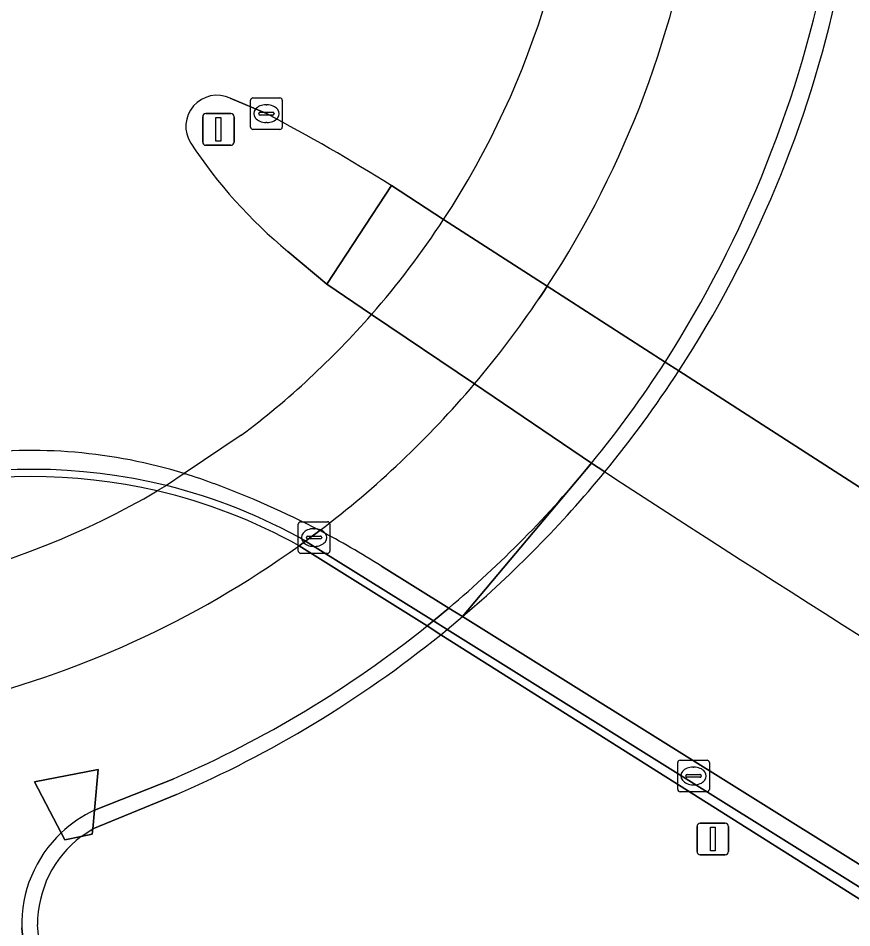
# Model space of a CAD drawing. Extents: x 156412 to 157779, y 382335 to 383768.
# Drawn here: x 157241.6 to 157267.98, y 382658.31 to 382687.1 of the extents above; entities that cross this region are included whole.
import ezdxf

# ---------------------------------------------------------------- set-up
doc = ezdxf.new("R2010")
doc.units = 0
for name, color, linetype in [('IMGEO_Berm_groen', 7, 'Continuous'), ('IMGEO_Berm_open', 7, 'Continuous'), ('IMGEO_Dek', 7, 'Continuous'), ('IMGEO_Fietspad_gesloten', 7, 'Continuous'), ('IMGEO_Hek', 7, 'Continuous'), ('IMGEO_Kolk', 7, 'Continuous'), ('IMGEO_Lichtmast', 7, 'Continuous'), ('IMGEO_Muur', 7, 'Continuous'), ('IMGEO_Rijbaan_regionaal_gesloten', 7, 'Continuous'), ('IMGEO_Terreindeel_gesloten', 7, 'Continuous'), ('IMGEO_Terreindeel_open', 7, 'Continuous'), ('IMGEO_Verkeerseiland_gesloten', 7, 'Continuous'), ('IMGEO_Verkeerseiland_open', 7, 'Continuous'), ('IMGEO_Verkeersregelinstallatiepaal', 7, 'Continuous')]:
    doc.layers.add(name, color=color, linetype=linetype)

msp = doc.modelspace()

# ---------------------------------------------------------------- linework, layer by layer
at = {"layer": 'IMGEO_Berm_groen'}
for points in [[(157299.644, 382653.117), (157289.411, 382659.148), (157282.485, 382663.336), (157269.761, 382671.265), (157262.504, 382675.939), (157262.07, 382676.218), (157258.341, 382678.62), (157255.062, 382680.732), (157254.513, 382681.092), (157253.962, 382681.449), (157253.408, 382681.803), (157251.364, 382678.682), (157252.781, 382677.725), (157256.036, 382675.528), (157259.744, 382673.025), (157260.161, 382672.743)], [(157271.599, 382637.413), (157276.927, 382638.894), (157283.576, 382649.788), (157280.749, 382651.457), (157269.408, 382658.467), (157254.972, 382667.591), (157254.537, 382667.868), (157250.49, 382670.406)]]:
    msp.add_lwpolyline(points, dxfattribs=at)
msp.add_lwpolyline([(157244.013, 382662.036), (157243.959, 382661.444), (157243.943, 382661.273), (157243.597, 382661.203), (157243.08, 382661.099), (157242.964, 382661.321), (157242.119, 382662.933), (157244.132, 382663.323)], close=True, dxfattribs=at)
for centre, radius, start, end in [((157724.138, 383386.247), 851.095, 236.964852, 238.33868), ((157242.065, 382655.266), 17.327, 76.8598, 130.1686), ((157242.04, 382655.215), 17.383, 60.9148, 76.8186)]:
    msp.add_arc(centre, radius, start, end, dxfattribs=at)
at = {"layer": 'IMGEO_Berm_open'}
for points in [[(157246.893, 382672.68), (157246.876, 382672.685), (157246.858, 382672.691)], [(157250.695, 382670.555), (157254.739, 382668.032), (157255.175, 382667.757), (157280.107, 382652.168), (157301.848, 382639.259), (157303.186, 382638.631), (157302.578, 382639.531), (157280.293, 382652.773), (157255.66, 382668.163), (157255.225, 382668.435), (157253.097, 382669.764)]]:
    msp.add_lwpolyline(points, dxfattribs=at)
for centre, radius, start, end in [((157241.992, 382656.877), 16.546, 72.8973, 97.3692), ((157242.064, 382655.271), 17.553, 76.0726, 130.9572), ((157242.049, 382657.049), 16.364, 69.4384, 72.7805), ((157237.954, 382645.674), 28.454, 62.3887, 69.7626), ((157242.057, 382655.257), 17.569, 60.5481, 76.06), ((157237.983, 382645.703), 28.414, 57.8639, 62.4131)]:
    msp.add_arc(centre, radius, start, end, dxfattribs=at)
at = {"layer": 'IMGEO_Dek'}
for points in [[(157248.661, 382673.902), (157246.858, 382672.691), (157246.289, 382672.308), (157246.004, 382672.14)], [(157254.972, 382667.591), (157255.175, 382667.757), (157255.66, 382668.163)], [(157243.597, 382661.203), (157243.959, 382661.444), (157246.615, 382662.535)], [(157244.33, 382647.021), (157242.937, 382654.292), (157242.276, 382657.742), (157242.211, 382658.409)]]:
    msp.add_lwpolyline(points, dxfattribs=at)
for centre, radius, start, end in [((157232.385, 382695.575), 27.103, 326.793, 0.0012), ((157232.277, 382695.625), 36.072, 326.9248, 347.855), ((157232.355, 382695.588), 27.135, 318.8295, 326.8052), ((157232.392, 382695.567), 27.093, 306.9049, 318.8123), ((157232.038, 382695.817), 36.377, 320.6324, 326.8771), ((157232.289, 382695.633), 36.066, 310.391, 320.6058), ((157232.375, 382695.583), 27.116, 266.856, 300.1724), ((157232.302, 382695.628), 36.055, 293.3893, 308.9587), ((157245.714, 382658.412), 3.503, 127.1805, 180.0509)]:
    msp.add_arc(centre, radius, start, end, dxfattribs=at)
at = {"layer": 'IMGEO_Fietspad_gesloten'}
for points in [[(157258.341, 382678.62), (157258.254, 382678.487), (157258.166, 382678.355), (157258.077, 382678.223)], [(157251.141, 382670.887), (157250.695, 382670.555), (157250.49, 382670.406)], [(157254.537, 382667.868), (157254.739, 382668.032), (157255.225, 382668.435)], [(157244.013, 382662.036), (157246.521, 382663.033)], [(157243.839, 382646.928), (157242.442, 382654.215), (157241.785, 382657.646), (157241.712, 382658.314)]]:
    msp.add_lwpolyline(points, dxfattribs=at)
for centre, radius, start, end in [((157232.386, 382695.572), 31.001, 326.8499, 352.0935), ((157230.667, 382696.265), 37.256, 327.4464, 349.0574), ((157232.155, 382695.734), 31.283, 319.7649, 325.9597), ((157232.525, 382695.297), 35.17, 320.7083, 327.1473), ((157232.375, 382695.582), 31.017, 307.2317, 319.7168), ((157232.591, 382695.239), 35.082, 310.1793, 320.7139), ((157232.376, 382695.582), 31.015, 261.0508, 305.7358), ((157232.518, 382695.311), 35.184, 293.4522, 308.742), ((157245.728, 382658.393), 4.027, 115.2088, 133.348), ((157245.709, 382658.414), 3.998, 133.3575, 181.4326)]:
    msp.add_arc(centre, radius, start, end, dxfattribs=at)
at = {"layer": 'IMGEO_Hek'}
for points in [[(157258.341, 382678.62), (157258.077, 382678.223)], [(157251.141, 382670.887), (157250.49, 382670.406)], [(157255.175, 382667.757), (157255.66, 382668.163)], [(157254.972, 382667.591), (157255.175, 382667.757)], [(157246.615, 382662.535), (157243.959, 382661.444)], [(157243.597, 382661.203), (157243.959, 382661.444)], [(157242.276, 382657.742), (157242.211, 382658.409)]]:
    msp.add_lwpolyline(points, dxfattribs=at)
for centre, radius, start, end in [((157232.386, 382695.572), 31.001, 326.8499, 352.0935), ((157232.277, 382695.625), 36.072, 326.9248, 347.855), ((157232.155, 382695.734), 31.283, 319.7649, 325.9597), ((157232.038, 382695.817), 36.377, 320.6324, 326.8771), ((157232.375, 382695.582), 31.017, 307.2317, 319.7168), ((157232.289, 382695.633), 36.066, 310.391, 320.6058), ((157232.376, 382695.582), 31.015, 261.0508, 305.7358), ((157232.302, 382695.628), 36.055, 293.3893, 308.9587), ((157245.714, 382658.412), 3.503, 127.1805, 180.0509)]:
    msp.add_arc(centre, radius, start, end, dxfattribs=at)
at = {"layer": 'IMGEO_Kolk'}
for p, q in [((157248.956, 382683.656), (157248.956, 382684.508)), ((157249.031, 382684.582), (157249.883, 382684.582)), ((157249.957, 382684.508), (157249.957, 382683.656)), ((157249.444, 382684.362), (157249.469, 382684.362)), ((157249.215, 382684.076), (157249.215, 382684.088)), ((157249.653, 382684.039), (157249.255, 382684.039)), ((157249.258, 382684.125), (157249.656, 382684.125)), ((157249.699, 382684.088), (157249.699, 382684.076)), ((157249.883, 382683.582), (157249.031, 382683.582)), ((157249.467, 382683.802), (157249.442, 382683.802)), ((157250.464, 382670.24), (157250.464, 382671.092)), ((157250.539, 382671.166), (157251.391, 382671.166)), ((157250.952, 382670.946), (157250.977, 382670.946)), ((157251.465, 382671.092), (157251.465, 382670.24)), ((157250.723, 382670.66), (157250.723, 382670.672)), ((157251.161, 382670.623), (157250.763, 382670.623)), ((157250.766, 382670.709), (157251.164, 382670.709)), ((157251.207, 382670.672), (157251.207, 382670.66)), ((157250.975, 382670.386), (157250.95, 382670.386)), ((157251.391, 382670.166), (157250.539, 382670.166)), ((157262.469, 382662.694), (157262.469, 382663.546)), ((157262.544, 382663.62), (157263.396, 382663.62)), ((157263.47, 382663.546), (157263.47, 382662.694)), ((157262.728, 382663.114), (157262.728, 382663.126)), ((157262.771, 382663.163), (157263.169, 382663.163)), ((157262.957, 382663.4), (157262.982, 382663.4)), ((157263.212, 382663.126), (157263.212, 382663.114)), ((157263.166, 382663.077), (157262.768, 382663.077)), ((157262.98, 382662.84), (157262.955, 382662.84)), ((157263.396, 382662.62), (157262.544, 382662.62))]:
    msp.add_line(p, q, dxfattribs=at)
for points in [[(157248.956, 382683.656), (157248.956, 382684.508)], [(157249.031, 382684.582), (157249.883, 382684.582)], [(157249.957, 382684.508), (157249.957, 382683.656)], [(157249.883, 382683.582), (157249.031, 382683.582)], [(157250.464, 382670.24), (157250.464, 382671.092)], [(157250.539, 382671.166), (157251.391, 382671.166)], [(157251.465, 382671.092), (157251.465, 382670.24)], [(157251.391, 382670.166), (157250.539, 382670.166)], [(157262.469, 382662.694), (157262.469, 382663.546)], [(157262.544, 382663.62), (157263.396, 382663.62)], [(157263.47, 382663.546), (157263.47, 382662.694)], [(157263.396, 382662.62), (157262.544, 382662.62)]]:
    msp.add_lwpolyline(points, dxfattribs=at)
for centre, radius, start, end in [((157249.033, 382684.506), 0.0765, 91.552, 178.448), ((157249.033, 382684.506), 0.0765, 91.552, 178.448), ((157249.881, 382684.506), 0.0765, 1.552, 88.448), ((157249.881, 382684.506), 0.0765, 1.552, 88.448), ((157249.255, 382684.085), 0.0403, 85.8775, 175.7526), ((157249.252, 382684.075), 0.0366, 178.938, 274.7102), ((157249.656, 382684.082), 0.043, 264.8664, 352.4533), ((157249.66, 382684.087), 0.0386, 1.7309, 96.639), ((157249.033, 382683.658), 0.0765, 181.552, 268.448), ((157249.033, 382683.658), 0.0765, 181.552, 268.448), ((157249.881, 382683.658), 0.0765, 271.552, 358.448), ((157249.881, 382683.658), 0.0765, 271.552, 358.448), ((157250.541, 382671.09), 0.0765, 91.552, 178.448), ((157250.541, 382671.09), 0.0765, 91.552, 178.448), ((157251.389, 382671.09), 0.0765, 1.552, 88.448), ((157251.389, 382671.09), 0.0765, 1.552, 88.448), ((157250.763, 382670.669), 0.0403, 85.8775, 175.7526), ((157250.76, 382670.659), 0.0366, 178.938, 274.7102), ((157251.164, 382670.666), 0.043, 264.8664, 352.4533), ((157251.168, 382670.671), 0.0386, 1.7309, 96.639), ((157250.541, 382670.242), 0.0765, 181.552, 268.448), ((157250.541, 382670.242), 0.0765, 181.552, 268.448), ((157251.389, 382670.242), 0.0765, 271.552, 358.448), ((157251.389, 382670.242), 0.0765, 271.552, 358.448), ((157262.546, 382663.544), 0.0765, 91.552, 178.448), ((157262.546, 382663.544), 0.0765, 91.552, 178.448), ((157263.394, 382663.544), 0.0765, 1.552, 88.448), ((157263.394, 382663.544), 0.0765, 1.552, 88.448), ((157262.768, 382663.123), 0.0403, 85.8775, 175.7526), ((157263.173, 382663.125), 0.0386, 1.7309, 96.639), ((157262.765, 382663.113), 0.0366, 178.938, 274.7102), ((157263.169, 382663.12), 0.043, 264.8664, 352.4533), ((157262.546, 382662.696), 0.0765, 181.552, 268.448), ((157262.546, 382662.696), 0.0765, 181.552, 268.448), ((157263.394, 382662.696), 0.0765, 271.552, 358.448), ((157263.394, 382662.696), 0.0765, 271.552, 358.448)]:
    msp.add_arc(centre, radius, start, end, dxfattribs=at)
for centre, major_axis, ratio, start_param, end_param in [((157249.443, 382684.082), (-0.387, 0.002), 0.722429, 4.712389, 7.853982), ((157249.468, 382684.082), (-0.39, 0.002), 0.717154, 1.570796, 4.712389), ((157250.951, 382670.666), (-0.387, 0.002), 0.722429, 4.712389, 7.853982), ((157250.976, 382670.666), (-0.39, 0.002), 0.717154, 1.570796, 4.712389), ((157262.956, 382663.12), (-0.387, 0.002), 0.722429, 4.712389, 7.853982), ((157262.981, 382663.12), (-0.39, 0.002), 0.717154, 1.570796, 4.712389)]:
    msp.add_ellipse(centre, major_axis=major_axis, ratio=ratio, start_param=start_param, end_param=end_param, dxfattribs=at)
at = {"layer": 'IMGEO_Lichtmast'}
for p, q in [((157263.082, 382660.725), (157263.082, 382661.525)), ((157263.082, 382661.525), (157263.082, 382660.725)), ((157263.182, 382661.625), (157263.972, 382661.625)), ((157263.972, 382661.625), (157263.182, 382661.625)), ((157264.072, 382661.525), (157264.072, 382660.725)), ((157264.072, 382660.725), (157264.072, 382661.525)), ((157263.972, 382660.625), (157263.182, 382660.625)), ((157263.182, 382660.625), (157263.972, 382660.625))]:
    msp.add_line(p, q, dxfattribs=at)
msp.add_lwpolyline([(157263.502, 382661.5), (157263.652, 382661.5), (157263.652, 382660.75), (157263.502, 382660.75), (157263.502, 382661.5)], dxfattribs=at)
for centre, start, end in [((157263.182, 382661.525), 90, 180), ((157263.182, 382661.525), 90, 180), ((157263.972, 382661.525), 0, 90), ((157263.972, 382661.525), 360, 90), ((157263.182, 382660.725), 180, 270), ((157263.182, 382660.725), 180, 270), ((157263.972, 382660.725), 270, 0), ((157263.972, 382660.725), 270, 0)]:
    msp.add_arc(centre, 0.1, start, end, dxfattribs=at)
at = {"layer": 'IMGEO_Muur'}
for points in [[(157250.49, 382670.406), (157254.537, 382667.868), (157254.972, 382667.591), (157269.408, 382658.467), (157280.749, 382651.457), (157283.576, 382649.788), (157301.72, 382639.075), (157301.848, 382639.259), (157280.107, 382652.168), (157255.175, 382667.757)], [(157255.175, 382667.757), (157254.739, 382668.032), (157250.695, 382670.555)]]:
    msp.add_lwpolyline(points, dxfattribs=at)
for centre, radius, start, end in [((157242.064, 382655.271), 17.553, 76.0726, 130.9572), ((157242.065, 382655.266), 17.327, 76.8598, 130.1686), ((157242.04, 382655.215), 17.383, 60.9148, 76.8186), ((157242.057, 382655.257), 17.569, 60.5481, 76.06)]:
    msp.add_arc(centre, radius, start, end, dxfattribs=at)
at = {"layer": 'IMGEO_Rijbaan_regionaal_gesloten'}
for points in [[(157253.408, 382681.803), (157253.962, 382681.449), (157254.513, 382681.092), (157255.062, 382680.732), (157258.341, 382678.62), (157262.07, 382676.218), (157262.504, 382675.939), (157269.761, 382671.265), (157282.485, 382663.336), (157289.411, 382659.148), (157296.632, 382670.852), (157292.489, 382673.365), (157267.67, 382688.662), (157267.127, 382688.996), (157265.069, 382690.242), (157263.191, 382692.089)], [(157248.311, 382684.575), (157249.457, 382684.082)], [(157253.097, 382669.764), (157255.225, 382668.435), (157255.66, 382668.163), (157259.744, 382673.025), (157256.036, 382675.528), (157252.781, 382677.725), (157251.364, 382678.682), (157250.137, 382679.723)], [(157260.161, 382672.743), (157259.744, 382673.025), (157255.66, 382668.163), (157280.293, 382652.773), (157302.578, 382639.531), (157303.186, 382638.631), (157303.708, 382638.357), (157303.708, 382638.357)], [(157246.858, 382672.691), (157246.876, 382672.685), (157246.893, 382672.68)]]:
    msp.add_lwpolyline(points, dxfattribs=at)
for centre, radius, start, end in [((157247.898, 382683.675), 0.99, 65.3488, 212.2566), ((157222.86, 382633.408), 57.23, 57.7392, 62.3068), ((157259.984, 382691.663), 15.476, 213.3834, 230.4874), ((157241.992, 382656.877), 16.546, 72.8973, 97.3692), ((157242.049, 382657.049), 16.364, 69.4384, 72.7805), ((157724.138, 383386.247), 851.095, 236.964852, 238.33868), ((157237.954, 382645.674), 28.454, 62.3887, 69.7626), ((157237.983, 382645.703), 28.414, 57.8639, 62.4131)]:
    msp.add_arc(centre, radius, start, end, dxfattribs=at)
at = {"layer": 'IMGEO_Terreindeel_gesloten'}
for points in [[(157258.077, 382678.223), (157258.166, 382678.355), (157258.254, 382678.487), (157258.341, 382678.62)], [(157248.661, 382673.902), (157246.858, 382672.691), (157246.289, 382672.308), (157246.004, 382672.14)], [(157250.49, 382670.406), (157250.695, 382670.555), (157251.141, 382670.887)]]:
    msp.add_lwpolyline(points, dxfattribs=at)
for centre, radius, start, end in [((157232.385, 382695.575), 27.103, 326.793, 0.0012), ((157232.386, 382695.572), 31.001, 326.8499, 352.0935), ((157232.355, 382695.588), 27.135, 318.8295, 326.8052), ((157232.155, 382695.734), 31.283, 319.7649, 325.9597), ((157232.392, 382695.567), 27.093, 306.9049, 318.8123), ((157232.375, 382695.582), 31.017, 307.2317, 319.7168), ((157232.375, 382695.583), 27.116, 266.856, 300.1724), ((157232.376, 382695.582), 31.015, 261.0508, 305.7358)]:
    msp.add_arc(centre, radius, start, end, dxfattribs=at)
at = {"layer": 'IMGEO_Terreindeel_open'}
msp.add_lwpolyline([(157244.132, 382663.323), (157242.119, 382662.933), (157242.964, 382661.321), (157243.08, 382661.099), (157243.597, 382661.203), (157243.943, 382661.273), (157243.959, 382661.444), (157244.013, 382662.036)], close=True, dxfattribs=at)
at = {"layer": 'IMGEO_Verkeerseiland_gesloten'}
for points in [[(157255.225, 382668.435), (157254.739, 382668.032), (157254.537, 382667.868)], [(157254.972, 382667.591), (157255.175, 382667.757), (157255.66, 382668.163)], [(157246.521, 382663.033), (157244.013, 382662.036)], [(157243.597, 382661.203), (157243.959, 382661.444), (157246.615, 382662.535)], [(157241.712, 382658.314), (157241.785, 382657.646), (157242.442, 382654.215), (157243.839, 382646.928)], [(157244.33, 382647.021), (157242.937, 382654.292), (157242.276, 382657.742), (157242.211, 382658.409)]]:
    msp.add_lwpolyline(points, dxfattribs=at)
for centre, radius, start, end in [((157230.667, 382696.265), 37.256, 327.4464, 349.0574), ((157232.277, 382695.625), 36.072, 326.9248, 347.855), ((157232.525, 382695.297), 35.17, 320.7083, 327.1473), ((157232.038, 382695.817), 36.377, 320.6324, 326.8771), ((157232.591, 382695.239), 35.082, 310.1793, 320.7139), ((157232.289, 382695.633), 36.066, 310.391, 320.6058), ((157232.518, 382695.311), 35.184, 293.4522, 308.742), ((157232.302, 382695.628), 36.055, 293.3893, 308.9587), ((157245.728, 382658.393), 4.027, 115.2088, 133.348), ((157245.709, 382658.414), 3.998, 133.3575, 181.4326), ((157245.714, 382658.412), 3.503, 127.1805, 180.0509)]:
    msp.add_arc(centre, radius, start, end, dxfattribs=at)
at = {"layer": 'IMGEO_Verkeerseiland_open'}
for points in [[(157249.457, 382684.082), (157248.311, 382684.575)], [(157250.137, 382679.723), (157251.364, 382678.682), (157253.408, 382681.803)]]:
    msp.add_lwpolyline(points, dxfattribs=at)
for centre, radius, start, end in [((157247.898, 382683.675), 0.99, 65.3488, 212.2566), ((157222.86, 382633.408), 57.23, 57.7392, 62.3068), ((157259.984, 382691.663), 15.476, 213.3834, 230.4874)]:
    msp.add_arc(centre, radius, start, end, dxfattribs=at)
at = {"layer": 'IMGEO_Verkeersregelinstallatiepaal'}
for p, q in [((157247.44, 382683.182), (157247.44, 382683.982)), ((157247.44, 382683.982), (157247.44, 382683.182)), ((157247.54, 382684.082), (157248.33, 382684.082)), ((157248.33, 382684.082), (157247.54, 382684.082)), ((157248.43, 382683.982), (157248.43, 382683.182)), ((157248.43, 382683.182), (157248.43, 382683.982)), ((157248.33, 382683.082), (157247.54, 382683.082)), ((157247.54, 382683.082), (157248.33, 382683.082))]:
    msp.add_line(p, q, dxfattribs=at)
msp.add_lwpolyline([(157247.86, 382683.957), (157248.01, 382683.957), (157248.01, 382683.207), (157247.86, 382683.207), (157247.86, 382683.957)], dxfattribs=at)
for centre, start, end in [((157247.54, 382683.982), 90, 180), ((157247.54, 382683.982), 90, 180), ((157248.33, 382683.982), 0, 90), ((157248.33, 382683.982), 360, 90), ((157247.54, 382683.182), 180, 270), ((157247.54, 382683.182), 180, 270), ((157248.33, 382683.182), 270, 0), ((157248.33, 382683.182), 270, 0)]:
    msp.add_arc(centre, 0.1, start, end, dxfattribs=at)

doc.saveas('drawing.dxf')
